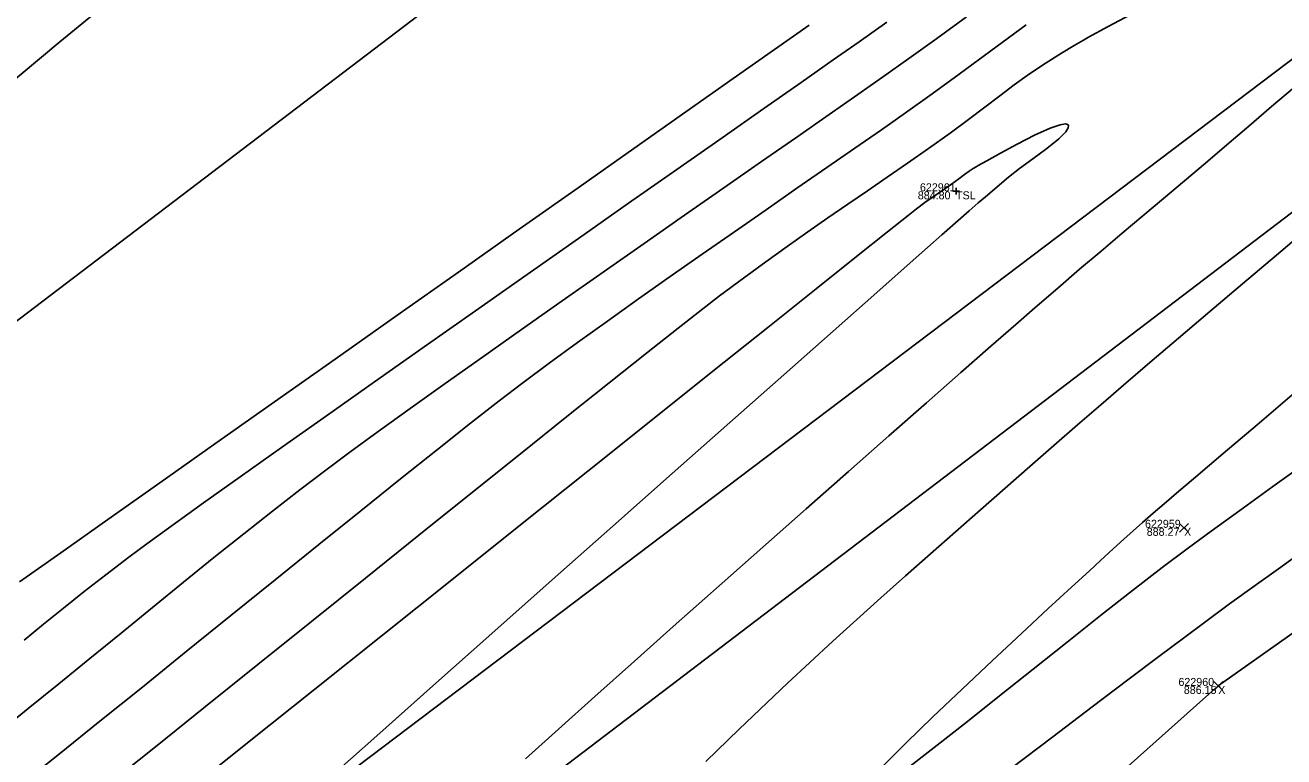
# Model space of a CAD drawing. Extents: x 1957117 to 1971063, y 701601 to 715861.
# Drawn here: x 1968251 to 1968306.1, y 710623 to 710655 of the extents above; entities that cross this region are included whole.
import ezdxf

# ---------------------------------------------------------------- set-up
doc = ezdxf.new("R2010")
doc.units = 0
for name, color, linetype in [('AP_X_Lights', 7, 'Continuous'), ('DT_X_Contour_Major', 7, 'Continuous'), ('DT_X_Contour_Minor', 7, 'Continuous'), ('DT_X_TIN_Hull', 7, 'Continuous'), ('GE_X_CL_20', 7, 'Continuous'), ('PV_P_Drive', 7, 'Continuous'), ('PV_P_Shoulder', 7, 'Continuous'), ('RS_Raster1', 7, 'Continuous'), ('RW_X_Esmt_RR', 7, 'Continuous'), ('RW_X_Fee_RW', 7, 'Continuous'), ('SC_Scratch1', 7, 'Continuous'), ('SC_Shading5', 7, 'Continuous')]:
    doc.layers.add(name, color=color, linetype=linetype)

msp = doc.modelspace()

# ---------------------------------------------------------------- linework, layer by layer
at = {"layer": 'AP_X_Lights'}
for p, q in [((1968301.547, 710632.846), (1968301.935, 710633.236)), ((1968301.547, 710633.236), (1968301.935, 710632.846)), ((1968303.042, 710625.934), (1968303.43, 710626.324)), ((1968303.042, 710626.324), (1968303.43, 710625.934))]:
    msp.add_line(p, q, dxfattribs=at)
at = {"layer": 'DT_X_Contour_Major'}
for points in [[(1968255.285, 710656.533), (1968252.572, 710654.283), (1968249.888, 710652.059)], [(1968255.285, 710656.533), (1968252.572, 710654.283), (1968249.888, 710652.059)], [(1968250.8, 710630.674), (1968252.607, 710631.951), (1968254.668, 710633.406), (1968256.941, 710635.011), (1968259.383, 710636.734), (1968261.953, 710638.546), (1968264.608, 710640.418), (1968267.305, 710642.32), (1968270.003, 710644.221), (1968272.659, 710646.092), (1968275.231, 710647.903), (1968277.677, 710649.625), (1968279.954, 710651.227), (1968282.02, 710652.68), (1968283.832, 710653.954), (1968285.349, 710655.019)], [(1968250.8, 710630.674), (1968252.607, 710631.951), (1968254.668, 710633.406), (1968256.941, 710635.011), (1968259.383, 710636.734), (1968261.953, 710638.546), (1968264.608, 710640.418), (1968267.305, 710642.32), (1968270.003, 710644.221), (1968272.659, 710646.092), (1968275.231, 710647.903), (1968277.677, 710649.625), (1968279.954, 710651.227), (1968282.02, 710652.68), (1968283.832, 710653.954), (1968285.349, 710655.019)], [(1968264.129, 710621.911), (1968266.424, 710623.951), (1968268.886, 710626.137), (1968271.463, 710628.424), (1968274.102, 710630.763), (1968276.75, 710633.11), (1968279.356, 710635.417), (1968281.865, 710637.639), (1968284.227, 710639.729), (1968286.388, 710641.641), (1968288.295, 710643.328), (1968289.897, 710644.744), (1968291.141, 710645.842), (1968291.973, 710646.577), (1968292.342, 710646.901), (1968292.74, 710647.244), (1968293.058, 710647.513), (1968293.35, 710647.757), (1968293.669, 710648.026), (1968294.068, 710648.367), (1968294.541, 710648.74), (1968295.132, 710649.173), (1968295.741, 710649.624), (1968296.268, 710650.049), (1968296.563, 710650.343), (1968296.677, 710650.52), (1968296.689, 710650.614), (1968296.674, 710650.652), (1968296.648, 710650.677), (1968296.555, 710650.697), (1968296.326, 710650.66), (1968295.89, 710650.507), (1968295.2, 710650.197), (1968294.442, 710649.813), (1968293.714, 710649.422), (1968293.111, 710649.087), (1968292.733, 710648.872), (1968292.654, 710648.827), (1968292.514, 710648.743), (1968292.337, 710648.629), (1968292.138, 710648.486), (1968291.889, 710648.297), (1968291.566, 710648.061), (1968291.272, 710647.858), (1968290.997, 710647.67), (1968290.716, 710647.476), (1968290.406, 710647.256), (1968290.044, 710646.988), (1968289.666, 710646.691), (1968288.77, 710645.978), (1968287.411, 710644.896), (1968285.646, 710643.488), (1968283.532, 710641.801), (1968281.126, 710639.881), (1968278.483, 710637.771), (1968275.661, 710635.518), (1968272.717, 710633.167), (1968269.706, 710630.764), (1968266.686, 710628.354), (1968263.713, 710625.981), (1968260.843, 710623.693), (1968258.134, 710621.533)], [(1968264.129, 710621.911), (1968266.424, 710623.951), (1968268.886, 710626.137), (1968271.463, 710628.424), (1968274.102, 710630.763), (1968276.75, 710633.11), (1968279.356, 710635.417), (1968281.865, 710637.639), (1968284.227, 710639.729), (1968286.388, 710641.641), (1968288.295, 710643.328), (1968289.897, 710644.744), (1968291.141, 710645.842), (1968291.973, 710646.577), (1968292.342, 710646.901), (1968292.74, 710647.244), (1968293.058, 710647.513), (1968293.35, 710647.757), (1968293.669, 710648.026), (1968294.068, 710648.367), (1968294.541, 710648.74), (1968295.132, 710649.173), (1968295.741, 710649.624), (1968296.268, 710650.049), (1968296.563, 710650.343), (1968296.677, 710650.52), (1968296.689, 710650.614), (1968296.674, 710650.652), (1968296.648, 710650.677), (1968296.555, 710650.697), (1968296.326, 710650.66), (1968295.89, 710650.507), (1968295.2, 710650.197), (1968294.442, 710649.813), (1968293.714, 710649.422), (1968293.111, 710649.087), (1968292.733, 710648.872), (1968292.654, 710648.827), (1968292.514, 710648.743), (1968292.337, 710648.629), (1968292.138, 710648.486), (1968291.889, 710648.297), (1968291.566, 710648.061), (1968291.272, 710647.858), (1968290.997, 710647.67), (1968290.716, 710647.476), (1968290.406, 710647.256), (1968290.044, 710646.988), (1968289.666, 710646.691), (1968288.77, 710645.978), (1968287.411, 710644.896), (1968285.646, 710643.488), (1968283.532, 710641.801), (1968281.126, 710639.881), (1968278.483, 710637.771), (1968275.661, 710635.518), (1968272.717, 710633.167), (1968269.706, 710630.764), (1968266.686, 710628.354), (1968263.713, 710625.981), (1968260.843, 710623.693), (1968258.134, 710621.533)]]:
    msp.add_lwpolyline(points, dxfattribs=at)
at = {"layer": 'DT_X_Contour_Minor'}
for points in [[(1968249.88, 710624.099), (1968251.181, 710625.143), (1968252.516, 710626.222), (1968253.874, 710627.325), (1968255.243, 710628.441), (1968256.613, 710629.556), (1968257.971, 710630.658), (1968259.307, 710631.736), (1968260.608, 710632.778), (1968261.864, 710633.771), (1968263.064, 710634.704), (1968264.194, 710635.564), (1968265.251, 710636.347), (1968266.491, 710637.25), (1968267.889, 710638.256), (1968269.418, 710639.347), (1968271.052, 710640.506), (1968272.766, 710641.715), (1968274.534, 710642.957), (1968276.328, 710644.215), (1968278.124, 710645.47), (1968279.895, 710646.706), (1968281.615, 710647.905), (1968283.258, 710649.049), (1968284.799, 710650.121), (1968286.211, 710651.104), (1968287.467, 710651.98), (1968288.543, 710652.732), (1968289.7, 710653.55), (1968290.929, 710654.435), (1968292.22, 710655.373)], [(1968249.88, 710624.099), (1968251.181, 710625.143), (1968252.516, 710626.222), (1968253.874, 710627.325), (1968255.243, 710628.441), (1968256.613, 710629.556), (1968257.971, 710630.658), (1968259.307, 710631.736), (1968260.608, 710632.778), (1968261.864, 710633.771), (1968263.064, 710634.704), (1968264.194, 710635.564), (1968265.251, 710636.347), (1968266.491, 710637.25), (1968267.889, 710638.256), (1968269.418, 710639.347), (1968271.052, 710640.506), (1968272.766, 710641.715), (1968274.534, 710642.957), (1968276.328, 710644.215), (1968278.124, 710645.47), (1968279.895, 710646.706), (1968281.615, 710647.905), (1968283.258, 710649.049), (1968284.799, 710650.121), (1968286.211, 710651.104), (1968287.467, 710651.98), (1968288.543, 710652.732), (1968289.7, 710653.55), (1968290.929, 710654.435), (1968292.22, 710655.373)], [(1968251.005, 710628.13), (1968251.854, 710628.827), (1968252.724, 710629.533), (1968253.625, 710630.252), (1968254.572, 710630.991), (1968255.578, 710631.756), (1968256.377, 710632.345), (1968257.481, 710633.143), (1968258.854, 710634.127), (1968260.46, 710635.27), (1968262.264, 710636.549), (1968264.23, 710637.939), (1968266.323, 710639.415), (1968268.508, 710640.953), (1968270.748, 710642.527), (1968273.007, 710644.114), (1968275.252, 710645.688), (1968277.445, 710647.225), (1968279.551, 710648.7), (1968281.535, 710650.089), (1968283.361, 710651.367), (1968284.994, 710652.51), (1968286.397, 710653.492), (1968287.536, 710654.288), (1968288.74, 710655.137)], [(1968251.005, 710628.13), (1968251.854, 710628.827), (1968252.724, 710629.533), (1968253.625, 710630.252), (1968254.572, 710630.991), (1968255.578, 710631.756), (1968256.377, 710632.345), (1968257.481, 710633.143), (1968258.854, 710634.127), (1968260.46, 710635.27), (1968262.264, 710636.549), (1968264.23, 710637.939), (1968266.323, 710639.415), (1968268.508, 710640.953), (1968270.748, 710642.527), (1968273.007, 710644.114), (1968275.252, 710645.688), (1968277.445, 710647.225), (1968279.551, 710648.7), (1968281.535, 710650.089), (1968283.361, 710651.367), (1968284.994, 710652.51), (1968286.397, 710653.492), (1968287.536, 710654.288), (1968288.74, 710655.137)], [(1968299.666, 710655.609), (1968298.426, 710654.957), (1968297.562, 710654.484), (1968297.347, 710654.362), (1968296.94, 710654.125), (1968296.379, 710653.79), (1968295.712, 710653.371), (1968294.977, 710652.879), (1968294.313, 710652.405), (1968293.675, 710651.929), (1968293.024, 710651.432), (1968292.315, 710650.894), (1968291.507, 710650.296), (1968290.558, 710649.618), (1968289.645, 710648.982), (1968288.759, 710648.371), (1968287.891, 710647.775), (1968287.03, 710647.184), (1968286.166, 710646.587), (1968285.288, 710645.976), (1968284.385, 710645.339), (1968283.448, 710644.668), (1968282.465, 710643.951), (1968281.427, 710643.18), (1968280.684, 710642.61), (1968279.605, 710641.765), (1968278.23, 710640.678), (1968276.597, 710639.379), (1968274.746, 710637.902), (1968272.715, 710636.277), (1968270.544, 710634.538), (1968268.271, 710632.715), (1968265.936, 710630.841), (1968263.577, 710628.948), (1968261.233, 710627.068), (1968258.943, 710625.232), (1968256.747, 710623.473), (1968254.683, 710621.822)], [(1968299.666, 710655.609), (1968298.426, 710654.957), (1968297.562, 710654.484), (1968297.347, 710654.362), (1968296.94, 710654.125), (1968296.379, 710653.79), (1968295.712, 710653.371), (1968294.977, 710652.879), (1968294.313, 710652.405), (1968293.675, 710651.929), (1968293.024, 710651.432), (1968292.315, 710650.894), (1968291.507, 710650.296), (1968290.558, 710649.618), (1968289.645, 710648.982), (1968288.759, 710648.371), (1968287.891, 710647.775), (1968287.03, 710647.184), (1968286.166, 710646.587), (1968285.288, 710645.976), (1968284.385, 710645.339), (1968283.448, 710644.668), (1968282.465, 710643.951), (1968281.427, 710643.18), (1968280.684, 710642.61), (1968279.605, 710641.765), (1968278.23, 710640.678), (1968276.597, 710639.379), (1968274.746, 710637.902), (1968272.715, 710636.277), (1968270.544, 710634.538), (1968268.271, 710632.715), (1968265.936, 710630.841), (1968263.577, 710628.948), (1968261.233, 710627.068), (1968258.943, 710625.232), (1968256.747, 710623.473), (1968254.683, 710621.822)], [(1968294.83, 710655.03), (1968293.784, 710654.256), (1968292.737, 710653.48), (1968291.684, 710652.706), (1968290.623, 710651.936), (1968289.551, 710651.175), (1968288.499, 710650.441), (1968287.347, 710649.641), (1968286.111, 710648.786), (1968284.809, 710647.884), (1968283.457, 710646.947), (1968282.071, 710645.985), (1968280.668, 710645.006), (1968279.264, 710644.023), (1968277.876, 710643.043), (1968276.52, 710642.079), (1968275.213, 710641.138), (1968273.971, 710640.233), (1968272.811, 710639.372), (1968271.783, 710638.588), (1968270.529, 710637.61), (1968269.082, 710636.466), (1968267.472, 710635.183), (1968265.731, 710633.787), (1968263.892, 710632.307), (1968261.985, 710630.769), (1968260.042, 710629.201), (1968258.095, 710627.629), (1968256.176, 710626.081), (1968254.315, 710624.583), (1968252.545, 710623.164), (1968250.898, 710621.85)], [(1968294.83, 710655.03), (1968293.784, 710654.256), (1968292.737, 710653.48), (1968291.684, 710652.706), (1968290.623, 710651.936), (1968289.551, 710651.175), (1968288.499, 710650.441), (1968287.347, 710649.641), (1968286.111, 710648.786), (1968284.809, 710647.884), (1968283.457, 710646.947), (1968282.071, 710645.985), (1968280.668, 710645.006), (1968279.264, 710644.023), (1968277.876, 710643.043), (1968276.52, 710642.079), (1968275.213, 710641.138), (1968273.971, 710640.233), (1968272.811, 710639.372), (1968271.783, 710638.588), (1968270.529, 710637.61), (1968269.082, 710636.466), (1968267.472, 710635.183), (1968265.731, 710633.787), (1968263.892, 710632.307), (1968261.985, 710630.769), (1968260.042, 710629.201), (1968258.095, 710627.629), (1968256.176, 710626.081), (1968254.315, 710624.583), (1968252.545, 710623.164), (1968250.898, 710621.85)], [(1968272.936, 710622.941), (1968274.373, 710624.237), (1968275.974, 710625.672), (1968277.703, 710627.217), (1968279.527, 710628.839), (1968281.409, 710630.509), (1968283.316, 710632.197), (1968285.211, 710633.871), (1968287.06, 710635.502), (1968288.827, 710637.058), (1968290.478, 710638.51), (1968291.978, 710639.826), (1968293.292, 710640.977), (1968294.384, 710641.931), (1968295.219, 710642.659), (1968296.213, 710643.518), (1968297.174, 710644.341), (1968298.111, 710645.138), (1968299.03, 710645.915), (1968299.939, 710646.68), (1968300.844, 710647.441), (1968301.754, 710648.205), (1968302.674, 710648.981), (1968303.612, 710649.776), (1968304.576, 710650.597), (1968305.572, 710651.453), (1968306.577, 710652.299)], [(1968272.936, 710622.941), (1968274.373, 710624.237), (1968275.974, 710625.672), (1968277.703, 710627.217), (1968279.527, 710628.839), (1968281.409, 710630.509), (1968283.316, 710632.197), (1968285.211, 710633.871), (1968287.06, 710635.502), (1968288.827, 710637.058), (1968290.478, 710638.51), (1968291.978, 710639.826), (1968293.292, 710640.977), (1968294.384, 710641.931), (1968295.219, 710642.659), (1968296.213, 710643.518), (1968297.174, 710644.341), (1968298.111, 710645.138), (1968299.03, 710645.915), (1968299.939, 710646.68), (1968300.844, 710647.441), (1968301.754, 710648.205), (1968302.674, 710648.981), (1968303.612, 710649.776), (1968304.576, 710650.597), (1968305.572, 710651.453), (1968306.577, 710652.299)], [(1968280.828, 710622.829), (1968282.287, 710624.242), (1968283.488, 710625.396), (1968284.389, 710626.249), (1968285.37, 710627.158), (1968286.383, 710628.085), (1968287.422, 710629.028), (1968288.483, 710629.982), (1968289.559, 710630.942), (1968290.646, 710631.906), (1968291.738, 710632.87), (1968292.83, 710633.829), (1968293.916, 710634.779), (1968294.991, 710635.717), (1968296.049, 710636.638), (1968297.086, 710637.539), (1968298.096, 710638.416), (1968299.097, 710639.281), (1968300.24, 710640.26), (1968301.502, 710641.335), (1968302.862, 710642.489), (1968304.299, 710643.705), (1968305.789, 710644.965), (1968307.313, 710646.251)], [(1968280.828, 710622.829), (1968282.287, 710624.242), (1968283.488, 710625.396), (1968284.389, 710626.249), (1968285.37, 710627.158), (1968286.383, 710628.085), (1968287.422, 710629.028), (1968288.483, 710629.982), (1968289.559, 710630.942), (1968290.646, 710631.906), (1968291.738, 710632.87), (1968292.83, 710633.829), (1968293.916, 710634.779), (1968294.991, 710635.717), (1968296.049, 710636.638), (1968297.086, 710637.539), (1968298.096, 710638.416), (1968299.097, 710639.281), (1968300.24, 710640.26), (1968301.502, 710641.335), (1968302.862, 710642.489), (1968304.299, 710643.705), (1968305.789, 710644.965), (1968307.313, 710646.251)], [(1968306.677, 710639.022), (1968304.94, 710637.548), (1968303.451, 710636.284), (1968302.26, 710635.272), (1968301.417, 710634.555), (1968300.973, 710634.174), (1968300.396, 710633.675), (1968299.927, 710633.269), (1968299.513, 710632.908), (1968299.103, 710632.544), (1968298.644, 710632.127), (1968298.084, 710631.61), (1968297.6, 710631.162), (1968296.817, 710630.442), (1968295.803, 710629.507), (1968294.623, 710628.415), (1968293.344, 710627.224), (1968292.032, 710625.991), (1968290.754, 710624.773), (1968289.575, 710623.629), (1968288.563, 710622.616)], [(1968306.677, 710639.022), (1968304.94, 710637.548), (1968303.451, 710636.284), (1968302.26, 710635.272), (1968301.417, 710634.555), (1968300.973, 710634.174), (1968300.396, 710633.675), (1968299.927, 710633.269), (1968299.513, 710632.908), (1968299.103, 710632.544), (1968298.644, 710632.127), (1968298.084, 710631.61), (1968297.6, 710631.162), (1968296.817, 710630.442), (1968295.803, 710629.507), (1968294.623, 710628.415), (1968293.344, 710627.224), (1968292.032, 710625.991), (1968290.754, 710624.773), (1968289.575, 710623.629), (1968288.563, 710622.616)], [(1968289.764, 710622.624), (1968290.945, 710623.537), (1968292.262, 710624.572), (1968293.674, 710625.693), (1968295.142, 710626.864), (1968296.627, 710628.048), (1968298.087, 710629.207), (1968299.484, 710630.305), (1968300.778, 710631.304), (1968301.929, 710632.17), (1968302.93, 710632.901), (1968304.175, 710633.801), (1968305.628, 710634.846), (1968307.255, 710636.011)], [(1968289.764, 710622.624), (1968290.945, 710623.537), (1968292.262, 710624.572), (1968293.674, 710625.693), (1968295.142, 710626.864), (1968296.627, 710628.048), (1968298.087, 710629.207), (1968299.484, 710630.305), (1968300.778, 710631.304), (1968301.929, 710632.17), (1968302.93, 710632.901), (1968304.175, 710633.801), (1968305.628, 710634.846), (1968307.255, 710636.011)], [(1968294.148, 710622.499), (1968295.997, 710623.903), (1968297.718, 710625.209), (1968299.278, 710626.389), (1968300.641, 710627.417), (1968301.771, 710628.265), (1968302.635, 710628.906), (1968303.733, 710629.711), (1968304.81, 710630.491), (1968305.869, 710631.253), (1968306.918, 710632.001)], [(1968294.148, 710622.499), (1968295.997, 710623.903), (1968297.718, 710625.209), (1968299.278, 710626.389), (1968300.641, 710627.417), (1968301.771, 710628.265), (1968302.635, 710628.906), (1968303.733, 710629.711), (1968304.81, 710630.491), (1968305.869, 710631.253), (1968306.918, 710632.001)]]:
    msp.add_lwpolyline(points, dxfattribs=at)
at = {"layer": 'DT_X_TIN_Hull'}
msp.add_lwpolyline([(1967790.701, 710237.171), (1967830.563, 710265.437), (1967866.912, 710291.905), (1967909.248, 710323.677), (1967954.236, 710357.056), (1967987.309, 710382.243), (1968026.034, 710416.589), (1968068.4, 710445.095), (1968105.412, 710477.355), (1968148.193, 710505.967), (1968186.701, 710533.113), (1968240.547, 710537.613), (1968267.568, 710594.426), (1968303.236, 710626.129), (1968349.097, 710658.6), (1968381.997, 710683.606), (1968426.001, 710717.018), (1968464.516, 710750.461), (1968504.959, 710777.529), (1968545.689, 710813.171), (1968619.784, 710884.079)], dxfattribs=at)
at = {"layer": 'GE_X_CL_20'}
msp.add_lwpolyline([(1968438.508, 710785.011), (1967254.18, 709883.777)], dxfattribs=at)
at = {"layer": 'PV_P_Drive'}
for p, q in [((1968291.621, 710647.75), (1968291.913, 710647.75)), ((1968291.767, 710647.896), (1968291.767, 710647.604)), ((1968291.767, 710647.75), (1968291.767, 710647.75))]:
    msp.add_line(p, q, dxfattribs=at)
at = {"layer": 'RW_X_Esmt_RR'}
msp.add_line((1967272.347, 709859.903), (1968456.675, 710761.138), dxfattribs=at)
at = {"layer": 'RW_X_Fee_RW'}
msp.add_lwpolyline([(1963881.046, 707276.431), (1964172.578, 707701.964), (1964668.324, 708419.582), (1964735.207, 708501.875), (1964966.496, 708718.802), (1965107.468, 708816.338), (1965585.552, 709094.216), (1966091.861, 709326.705), (1966247.281, 709386.816), (1966633.174, 709551.737), (1966943.202, 709670.565), (1967172.032, 709812.662), (1967935.697, 710373.174), (1968346.714, 710683.963), (1968484.345, 710796.182), (1968743.632, 711067.038), (1968903.937, 711275.819), (1969041.222, 711501.316), (1969638.166, 712572.015), (1970019.077, 713196.718)], dxfattribs=at)
at = {"layer": 'SC_Shading5'}
for points in [[(1963589.678, 706586.994), (1963626.625, 706689.548), (1963651.76, 706746.832), (1963668.09, 706778.596), (1963682.768, 706805.402), (1963734.424, 706911.594), (1963826.849, 707116.717), (1963877.258, 707215.645), (1963964.981, 707354.472), (1964070.526, 707509.355), (1964132.574, 707601.994), (1964163.9, 707642.169), (1964191.2, 707685.167), (1964278.98, 707807.131), (1964326.11, 707874.364), (1964396.427, 707968.962), (1964508.519, 708133.679), (1964655.588, 708336.552), (1964745.319, 708429.172), (1964840.327, 708522.317), (1964988.178, 708660.245), (1965089.796, 708739.041), (1965251.743, 708835.216), (1965415.807, 708922.048), (1965866.2, 709149.38), (1966173.543, 709294.131), (1966283.627, 709338.196), (1966534.003, 709419.214), (1966689.084, 709471.266), (1967008.468, 709641.817), (1967166.677, 709750.124), (1967422.113, 709931.083), (1967818.707, 710198.831), (1968187.021, 710459.852), (1968360.589, 710592.493), (1968496.543, 710707.847), (1968606.427, 710809.378), (1968733.391, 710937.091), (1968807.28, 711025.4), (1968843.008, 711077.094), (1968863.233, 711106.099), (1968909.747, 711171.311), (1968974.133, 711279.559), (1969130.932, 711546.915), (1969247.433, 711744.686), (1969402.714, 712016.424), (1969505.287, 712191.789), (1969666.311, 712460.805), (1969771.586, 712639.896), (1969880.058, 712820.917), (1969964.994, 712955.706), (1969990.005, 713000.084), (1970030.065, 713068.479)], [(1963609.915, 706579.703), (1963646.615, 706681.572), (1963671.193, 706737.585), (1963687.092, 706768.511), (1963701.884, 706795.526), (1963753.906, 706902.469), (1963846.249, 707107.41), (1963895.973, 707204.994), (1963982.966, 707342.667), (1964088.35, 707497.312), (1964150.015, 707589.379), (1964181.502, 707629.761), (1964209.024, 707673.109), (1964296.517, 707794.674), (1964343.552, 707861.772), (1964413.958, 707956.489), (1964526.123, 708121.313), (1964672.104, 708322.686), (1964760.576, 708414.006), (1964855.195, 708506.77), (1965002.134, 708643.847), (1965101.925, 708721.226), (1965262.272, 708816.451), (1965425.685, 708902.939), (1965875.63, 709130.044), (1966182.13, 709274.398), (1966290.944, 709317.954), (1966540.737, 709398.785), (1966697.632, 709451.445), (1967019.644, 709623.399), (1967178.971, 709732.471), (1967434.35, 709913.39), (1967830.945, 710181.14), (1968199.774, 710442.525), (1968374.086, 710575.735), (1968510.806, 710691.739), (1968621.36, 710793.889), (1968749.296, 710922.58), (1968824.413, 711012.355), (1968860.678, 711064.827), (1968880.812, 711093.701), (1968927.778, 711159.547), (1968992.655, 711268.62), (1969149.476, 711536.015), (1969266.039, 711733.891), (1969421.336, 712005.657), (1969523.8, 712180.835), (1969684.812, 712449.831), (1969790.084, 712628.917), (1969898.385, 712809.653), (1969983.474, 712944.685), (1970008.657, 712989.367), (1970048.626, 713057.607)]]:
    msp.add_spline(points, degree=3, dxfattribs=at)

# ---------------------------------------------------------------- texts
at = {"layer": 'PV_P_Shoulder'}
for s, p in [('884.80', (1968290.094, 710647.4)), ('888.27', (1968300.107, 710632.691)), ('886.15', (1968301.729, 710625.779))]:
    msp.add_text(s, height=0.35, dxfattribs=at).set_placement(p)
at = {"layer": 'RS_Raster1'}
for s, p in [('622961', (1968290.187, 710647.75)), ('622959', (1968300.032, 710633.041)), ('622960', (1968301.494, 710626.129))]:
    msp.add_text(s, height=0.35, dxfattribs=at).set_placement(p)
at = {"layer": 'SC_Scratch1'}
for s, p in [('TSL', (1968291.767, 710647.4)), ('X', (1968301.741, 710632.691)), ('X', (1968303.236, 710625.779))]:
    msp.add_text(s, height=0.35, dxfattribs=at).set_placement(p)

doc.saveas('drawing.dxf')
